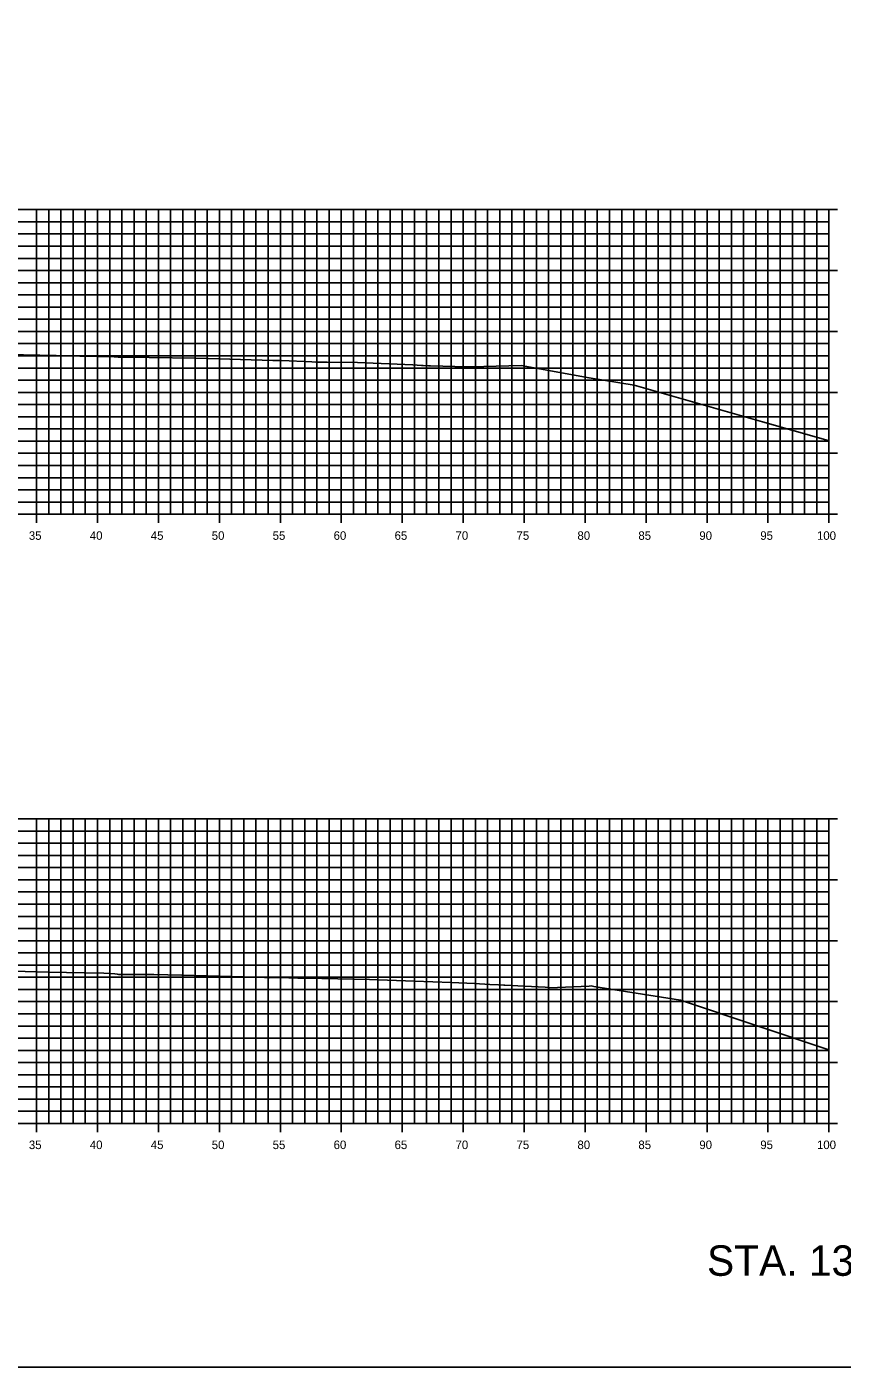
# Model space of a CAD drawing. Extents: x 674939 to 678919, y 750652 to 765176.
# Drawn here: x 678772.7 to 678839.6, y 752302.6 to 752412.6 of the extents above; entities that cross this region are included whole.
import ezdxf

# ---------------------------------------------------------------- set-up
doc = ezdxf.new("R2010")
doc.units = 0
for name, color, linetype in [('Level 10', 7, 'Continuous'), ('Level 20', 7, 'Continuous'), ('Level 21', 7, 'Continuous'), ('Level 4', 7, 'Continuous'), ('Level 8', 7, 'Continuous'), ('Level 9', 7, 'Continuous')]:
    doc.layers.add(name, color=color, linetype=linetype)

msp = doc.modelspace()

# ---------------------------------------------------------------- linework, layer by layer
at = {"layer": 'Level 10'}
for points in [[(678768.38, 752385.72), (678775.15, 752385.57), (678777.07, 752385.53), (678779.89, 752385.47), (678780.22, 752385.43), (678781.88, 752385.43), (678782.76, 752385.42), (678786.58, 752385.35), (678787.6, 752385.32), (678792.91, 752385.17), (678793.15, 752385.17), (678793.63, 752385.16), (678796.12, 752385.05), (678796.45, 752385.04), (678797.36, 752385.02), (678799.86, 752384.99), (678804.4, 752384.8), (678805.12, 752384.76), (678805.24, 752384.76), (678805.69, 752384.74), (678805.85, 752384.73), (678808.85, 752384.65), (678809.25, 752384.64), (678809.28, 752384.64), (678809.47, 752384.66), (678809.53, 752384.66), (678810.22, 752384.68), (678813.28, 752384.75), (678818.86, 752383.74), (678822.55, 752383.13), (678833.07, 752380.12), (678838.28, 752378.66), (678838.53, 752378.59)], [(678771.65, 752335.04), (678774.53, 752334.98), (678777.45, 752334.92), (678779.04, 752334.88), (678779.95, 752334.84), (678780.15, 752334.81), (678780.25, 752334.79), (678781.36, 752334.79), (678783.14, 752334.77), (678785.46, 752334.73), (678787.44, 752334.68), (678789.46, 752334.61), (678791.5, 752334.56), (678791.96, 752334.55), (678792, 752334.55), (678792.15, 752334.55), (678792.25, 752334.53), (678792.65, 752334.51), (678793.47, 752334.52), (678794.97, 752334.49), (678795.06, 752334.49), (678796.93, 752334.46), (678800.85, 752334.36), (678804.54, 752334.24), (678807.55, 752334.13), (678809.45, 752334.03), (678810.71, 752333.96), (678811.43, 752333.92), (678811.86, 752333.9), (678811.95, 752333.89), (678813.55, 752333.82), (678815.25, 752333.73), (678815.52, 752333.7), (678815.61, 752333.68), (678818.86, 752333.83), (678819.02, 752333.84), (678819.25, 752333.8), (678826.36, 752332.68), (678838.53, 752328.6)]]:
    msp.add_lwpolyline(points, dxfattribs=at)
at = {"layer": 'Level 20'}
for p, q in [((678638.53, 752397.55), (678838.53, 752397.55)), ((678773.53, 752372.55), (678773.53, 752397.55)), ((678774.53, 752372.55), (678774.53, 752397.55)), ((678775.53, 752372.55), (678775.53, 752397.55)), ((678776.53, 752372.55), (678776.53, 752397.55)), ((678777.53, 752372.55), (678777.53, 752397.55)), ((678778.53, 752372.55), (678778.53, 752397.55)), ((678779.53, 752372.55), (678779.53, 752397.55)), ((678780.53, 752372.55), (678780.53, 752397.55)), ((678781.53, 752372.55), (678781.53, 752397.55)), ((678782.53, 752372.55), (678782.53, 752397.55)), ((678783.53, 752372.55), (678783.53, 752397.55)), ((678784.53, 752372.55), (678784.53, 752397.55)), ((678785.53, 752372.55), (678785.53, 752397.55)), ((678786.53, 752372.55), (678786.53, 752397.55)), ((678787.53, 752372.55), (678787.53, 752397.55)), ((678788.53, 752372.55), (678788.53, 752397.55)), ((678789.53, 752372.55), (678789.53, 752397.55)), ((678790.53, 752372.55), (678790.53, 752397.55)), ((678791.53, 752372.55), (678791.53, 752397.55)), ((678792.53, 752372.55), (678792.53, 752397.55)), ((678793.53, 752372.55), (678793.53, 752397.55)), ((678794.53, 752372.55), (678794.53, 752397.55)), ((678795.53, 752372.55), (678795.53, 752397.55)), ((678796.53, 752372.55), (678796.53, 752397.55)), ((678797.53, 752372.55), (678797.53, 752397.55)), ((678798.53, 752372.55), (678798.53, 752397.55)), ((678799.53, 752372.55), (678799.53, 752397.55)), ((678800.53, 752372.55), (678800.53, 752397.55)), ((678801.53, 752372.55), (678801.53, 752397.55)), ((678802.53, 752372.55), (678802.53, 752397.55)), ((678803.53, 752372.55), (678803.53, 752397.55)), ((678804.53, 752372.55), (678804.53, 752397.55)), ((678805.53, 752372.55), (678805.53, 752397.55)), ((678806.53, 752372.55), (678806.53, 752397.55)), ((678807.53, 752372.55), (678807.53, 752397.55)), ((678808.53, 752372.55), (678808.53, 752397.55)), ((678809.53, 752372.55), (678809.53, 752397.55)), ((678810.53, 752372.55), (678810.53, 752397.55)), ((678811.53, 752372.55), (678811.53, 752397.55)), ((678812.53, 752372.55), (678812.53, 752397.55)), ((678813.53, 752372.55), (678813.53, 752397.55)), ((678814.53, 752372.55), (678814.53, 752397.55)), ((678815.53, 752372.55), (678815.53, 752397.55)), ((678816.53, 752372.55), (678816.53, 752397.55)), ((678817.53, 752372.55), (678817.53, 752397.55)), ((678818.53, 752372.55), (678818.53, 752397.55)), ((678819.53, 752372.55), (678819.53, 752397.55)), ((678820.53, 752372.55), (678820.53, 752397.55)), ((678821.53, 752372.55), (678821.53, 752397.55)), ((678822.53, 752372.55), (678822.53, 752397.55)), ((678823.53, 752372.55), (678823.53, 752397.55)), ((678824.53, 752372.55), (678824.53, 752397.55)), ((678825.53, 752372.55), (678825.53, 752397.55)), ((678826.53, 752372.55), (678826.53, 752397.55)), ((678827.53, 752372.55), (678827.53, 752397.55)), ((678828.53, 752372.55), (678828.53, 752397.55)), ((678829.53, 752372.55), (678829.53, 752397.55)), ((678830.53, 752372.55), (678830.53, 752397.55)), ((678831.53, 752372.55), (678831.53, 752397.55)), ((678832.53, 752372.55), (678832.53, 752397.55)), ((678833.53, 752372.55), (678833.53, 752397.55)), ((678834.53, 752372.55), (678834.53, 752397.55)), ((678835.53, 752372.55), (678835.53, 752397.55)), ((678836.53, 752372.55), (678836.53, 752397.55)), ((678837.53, 752372.55), (678837.53, 752397.55)), ((678838.53, 752372.55), (678838.53, 752397.55)), ((678638.53, 752396.55), (678838.53, 752396.55)), ((678638.53, 752395.55), (678838.53, 752395.55)), ((678638.53, 752394.55), (678838.53, 752394.55)), ((678638.53, 752393.55), (678838.53, 752393.55)), ((678638.53, 752392.55), (678838.53, 752392.55)), ((678638.53, 752391.55), (678838.53, 752391.55)), ((678638.53, 752390.55), (678838.53, 752390.55)), ((678638.53, 752389.55), (678838.53, 752389.55)), ((678638.53, 752388.55), (678838.53, 752388.55)), ((678638.53, 752387.55), (678838.53, 752387.55)), ((678638.53, 752386.55), (678838.53, 752386.55)), ((678638.53, 752385.55), (678838.53, 752385.55)), ((678638.53, 752384.55), (678838.53, 752384.55)), ((678638.53, 752383.55), (678838.53, 752383.55)), ((678638.53, 752382.55), (678838.53, 752382.55)), ((678638.53, 752381.55), (678838.53, 752381.55)), ((678638.53, 752380.55), (678838.53, 752380.55)), ((678638.53, 752379.55), (678838.53, 752379.55)), ((678638.53, 752378.55), (678838.53, 752378.55)), ((678638.53, 752377.55), (678838.53, 752377.55)), ((678638.53, 752376.55), (678838.53, 752376.55)), ((678638.53, 752375.55), (678838.53, 752375.55)), ((678638.53, 752374.55), (678838.53, 752374.55)), ((678638.53, 752373.55), (678838.53, 752373.55)), ((678638.53, 752372.55), (678838.53, 752372.55)), ((678638.53, 752347.55), (678838.53, 752347.55)), ((678773.53, 752322.55), (678773.53, 752347.55)), ((678774.53, 752322.55), (678774.53, 752347.55)), ((678775.53, 752322.55), (678775.53, 752347.55)), ((678776.53, 752322.55), (678776.53, 752347.55)), ((678777.53, 752322.55), (678777.53, 752347.55)), ((678778.53, 752322.55), (678778.53, 752347.55)), ((678779.53, 752322.55), (678779.53, 752347.55)), ((678780.53, 752322.55), (678780.53, 752347.55)), ((678781.53, 752322.55), (678781.53, 752347.55)), ((678782.53, 752322.55), (678782.53, 752347.55)), ((678783.53, 752322.55), (678783.53, 752347.55)), ((678784.53, 752322.55), (678784.53, 752347.55)), ((678785.53, 752322.55), (678785.53, 752347.55)), ((678786.53, 752322.55), (678786.53, 752347.55)), ((678787.53, 752322.55), (678787.53, 752347.55)), ((678788.53, 752322.55), (678788.53, 752347.55)), ((678789.53, 752322.55), (678789.53, 752347.55)), ((678790.53, 752322.55), (678790.53, 752347.55)), ((678791.53, 752322.55), (678791.53, 752347.55)), ((678792.53, 752322.55), (678792.53, 752347.55)), ((678793.53, 752322.55), (678793.53, 752347.55)), ((678794.53, 752322.55), (678794.53, 752347.55)), ((678795.53, 752322.55), (678795.53, 752347.55)), ((678796.53, 752322.55), (678796.53, 752347.55)), ((678797.53, 752322.55), (678797.53, 752347.55)), ((678798.53, 752322.55), (678798.53, 752347.55)), ((678799.53, 752322.55), (678799.53, 752347.55)), ((678800.53, 752322.55), (678800.53, 752347.55)), ((678801.53, 752322.55), (678801.53, 752347.55)), ((678802.53, 752322.55), (678802.53, 752347.55)), ((678803.53, 752322.55), (678803.53, 752347.55)), ((678804.53, 752322.55), (678804.53, 752347.55)), ((678805.53, 752322.55), (678805.53, 752347.55)), ((678806.53, 752322.55), (678806.53, 752347.55)), ((678807.53, 752322.55), (678807.53, 752347.55)), ((678808.53, 752322.55), (678808.53, 752347.55)), ((678809.53, 752322.55), (678809.53, 752347.55)), ((678810.53, 752322.55), (678810.53, 752347.55)), ((678811.53, 752322.55), (678811.53, 752347.55)), ((678812.53, 752322.55), (678812.53, 752347.55)), ((678813.53, 752322.55), (678813.53, 752347.55)), ((678814.53, 752322.55), (678814.53, 752347.55)), ((678815.53, 752322.55), (678815.53, 752347.55)), ((678816.53, 752322.55), (678816.53, 752347.55)), ((678817.53, 752322.55), (678817.53, 752347.55)), ((678818.53, 752322.55), (678818.53, 752347.55)), ((678819.53, 752322.55), (678819.53, 752347.55)), ((678820.53, 752322.55), (678820.53, 752347.55)), ((678821.53, 752322.55), (678821.53, 752347.55)), ((678822.53, 752322.55), (678822.53, 752347.55)), ((678823.53, 752322.55), (678823.53, 752347.55)), ((678824.53, 752322.55), (678824.53, 752347.55)), ((678825.53, 752322.55), (678825.53, 752347.55)), ((678826.53, 752322.55), (678826.53, 752347.55)), ((678827.53, 752322.55), (678827.53, 752347.55)), ((678828.53, 752322.55), (678828.53, 752347.55)), ((678829.53, 752322.55), (678829.53, 752347.55)), ((678830.53, 752322.55), (678830.53, 752347.55)), ((678831.53, 752322.55), (678831.53, 752347.55)), ((678832.53, 752322.55), (678832.53, 752347.55)), ((678833.53, 752322.55), (678833.53, 752347.55)), ((678834.53, 752322.55), (678834.53, 752347.55)), ((678835.53, 752322.55), (678835.53, 752347.55)), ((678836.53, 752322.55), (678836.53, 752347.55)), ((678837.53, 752322.55), (678837.53, 752347.55)), ((678838.53, 752322.55), (678838.53, 752347.55)), ((678638.53, 752346.55), (678838.53, 752346.55)), ((678638.53, 752345.55), (678838.53, 752345.55)), ((678638.53, 752344.55), (678838.53, 752344.55)), ((678638.53, 752343.55), (678838.53, 752343.55)), ((678638.53, 752342.55), (678838.53, 752342.55)), ((678638.53, 752341.55), (678838.53, 752341.55)), ((678638.53, 752340.55), (678838.53, 752340.55)), ((678638.53, 752339.55), (678838.53, 752339.55)), ((678638.53, 752338.55), (678838.53, 752338.55)), ((678638.53, 752337.55), (678838.53, 752337.55)), ((678638.53, 752336.55), (678838.53, 752336.55)), ((678638.53, 752335.55), (678838.53, 752335.55)), ((678638.53, 752334.55), (678838.53, 752334.55)), ((678638.53, 752333.55), (678838.53, 752333.55)), ((678638.53, 752332.55), (678838.53, 752332.55)), ((678638.53, 752331.55), (678838.53, 752331.55)), ((678638.53, 752330.55), (678838.53, 752330.55)), ((678638.53, 752329.55), (678838.53, 752329.55)), ((678638.53, 752328.55), (678838.53, 752328.55)), ((678638.53, 752327.55), (678838.53, 752327.55)), ((678638.53, 752326.55), (678838.53, 752326.55)), ((678638.53, 752325.55), (678838.53, 752325.55)), ((678638.53, 752324.55), (678838.53, 752324.55)), ((678638.53, 752323.55), (678838.53, 752323.55)), ((678638.53, 752322.55), (678838.53, 752322.55))]:
    msp.add_line(p, q, dxfattribs=at)
at = {"layer": 'Level 4'}
msp.add_lwpolyline([(678578.53, 752302.55), (678918.53, 752302.55), (678918.53, 752522.55), (678578.53, 752522.55)], close=True, dxfattribs=at)
at = {"layer": 'Level 8'}
for p, q in [((678839.23, 752397.55), (678837.83, 752397.55)), ((678838.53, 752372.55), (678838.53, 752397.55)), ((678839.23, 752392.55), (678837.83, 752392.55)), ((678839.23, 752387.55), (678837.83, 752387.55)), ((678839.23, 752382.55), (678837.83, 752382.55)), ((678839.23, 752377.55), (678837.83, 752377.55)), ((678638.53, 752372.55), (678838.53, 752372.55)), ((678773.53, 752371.85), (678773.53, 752373.25)), ((678778.53, 752371.85), (678778.53, 752373.25)), ((678783.53, 752371.85), (678783.53, 752373.25)), ((678788.53, 752371.85), (678788.53, 752373.25)), ((678793.53, 752371.85), (678793.53, 752373.25)), ((678798.53, 752371.85), (678798.53, 752373.25)), ((678803.53, 752371.85), (678803.53, 752373.25)), ((678808.53, 752371.85), (678808.53, 752373.25)), ((678813.53, 752371.85), (678813.53, 752373.25)), ((678818.53, 752371.85), (678818.53, 752373.25)), ((678823.53, 752371.85), (678823.53, 752373.25)), ((678828.53, 752371.85), (678828.53, 752373.25)), ((678833.53, 752371.85), (678833.53, 752373.25)), ((678839.23, 752372.55), (678837.83, 752372.55)), ((678838.53, 752371.85), (678838.53, 752373.25)), ((678839.23, 752347.55), (678837.83, 752347.55)), ((678838.53, 752322.55), (678838.53, 752347.55)), ((678839.23, 752342.55), (678837.83, 752342.55)), ((678839.23, 752337.55), (678837.83, 752337.55)), ((678839.23, 752332.55), (678837.83, 752332.55)), ((678839.23, 752327.55), (678837.83, 752327.55)), ((678773.53, 752321.85), (678773.53, 752323.25)), ((678778.53, 752321.85), (678778.53, 752323.25)), ((678783.53, 752321.85), (678783.53, 752323.25)), ((678788.53, 752321.85), (678788.53, 752323.25)), ((678793.53, 752321.85), (678793.53, 752323.25)), ((678798.53, 752321.85), (678798.53, 752323.25)), ((678803.53, 752321.85), (678803.53, 752323.25)), ((678808.53, 752321.85), (678808.53, 752323.25)), ((678813.53, 752321.85), (678813.53, 752323.25)), ((678818.53, 752321.85), (678818.53, 752323.25)), ((678823.53, 752321.85), (678823.53, 752323.25)), ((678828.53, 752321.85), (678828.53, 752323.25)), ((678833.53, 752321.85), (678833.53, 752323.25)), ((678838.53, 752321.85), (678838.53, 752323.25)), ((678638.53, 752322.55), (678838.53, 752322.55)), ((678839.23, 752322.55), (678837.83, 752322.55))]:
    msp.add_line(p, q, dxfattribs=at)

# ---------------------------------------------------------------- texts
at = {"layer": 'Level 21'}
msp.add_text('STA. 1335+00 TO STA. 1337+00', height=2.5, dxfattribs=at).set_placement((678828.53, 752310.05))
at = {"layer": 'Level 9'}
for s, p in [('35', (678772.9, 752370.45)), ('40', (678777.9, 752370.45)), ('45', (678782.9, 752370.45)), ('50', (678787.9, 752370.45)), ('55', (678792.9, 752370.45)), ('60', (678797.9, 752370.45)), ('65', (678802.9, 752370.45)), ('70', (678807.9, 752370.45)), ('75', (678812.9, 752370.45)), ('80', (678817.9, 752370.45)), ('85', (678822.9, 752370.45)), ('90', (678827.9, 752370.45)), ('95', (678832.9, 752370.45)), ('100', (678837.55, 752370.45)), ('35', (678772.9, 752320.45)), ('40', (678777.9, 752320.45)), ('45', (678782.9, 752320.45)), ('50', (678787.9, 752320.45)), ('55', (678792.9, 752320.45)), ('60', (678797.9, 752320.45)), ('65', (678802.9, 752320.45)), ('70', (678807.9, 752320.45)), ('75', (678812.9, 752320.45)), ('80', (678817.9, 752320.45)), ('85', (678822.9, 752320.45)), ('90', (678827.9, 752320.45)), ('95', (678832.9, 752320.45)), ('100', (678837.55, 752320.45))]:
    msp.add_text(s, height=0.7, dxfattribs=at).set_placement(p)

doc.saveas('drawing.dxf')
